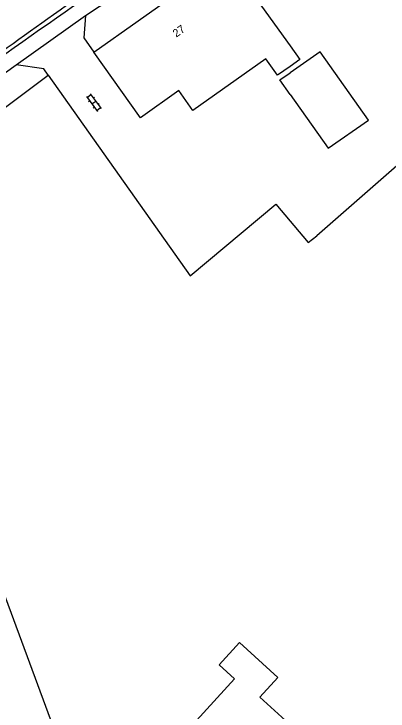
# Model space of a CAD drawing. Extents: x 135999 to 138000, y 396000 to 398501.
# Drawn here: x 136965.5 to 137012.2, y 398309.3 to 398396.5 of the extents above; entities that cross this region are included whole.
import ezdxf

# ---------------------------------------------------------------- set-up
doc = ezdxf.new("R2010")
doc.units = 0
for name, color, linetype in [('gg-anno-huisnummerreeks BGT', 7, 'Continuous'), ('gg-bbg-bijgebouw', 7, 'Continuous'), ('gg-bbg-hoofdgebouw', 7, 'Continuous'), ('gg-knt-bronhoudergrens', 7, 'Continuous'), ('gg-knt-verharding', 7, 'Continuous'), ('gt-bbg-plantopografie pand', 7, 'Continuous'), ('gt-grn-vlakafsluiter', 7, 'Continuous'), ('gt-symb-klinker verharding', 7, 'Continuous')]:
    doc.layers.add(name, color=color, linetype=linetype)

# ---------------------------------------------------------------- blocks, each defined once
blk = doc.blocks.new('gt0-KL1')
at = {"layer": 'gt-symb-klinker verharding'}
for p, q in [((-1.15, 0.3), (1.15, 0.3)), ((-1, -0.3), (-1, 0.3)), ((-0.5, 0.3), (-0.5, 0.45)), ((0, -0.3), (0, 0.3)), ((0.5, 0.3), (0.5, 0.45)), ((1, -0.3), (1, 0.3)), ((-1.15, -0.3), (1.15, -0.3)), ((-0.5, -0.45), (-0.5, -0.3)), ((0.5, -0.45), (0.5, -0.3))]:
    blk.add_line(p, q, dxfattribs=at)

msp = doc.modelspace()

# ---------------------------------------------------------------- linework, layer by layer
at = {"layer": 'gg-bbg-bijgebouw'}
for points in [[(137000, 398386.396), (137004.752, 398379.676), (137009.804, 398383.192), (137003.763, 398391.735), (137000, 398389.116)], [(137000, 398386.396), (136998.711, 398388.219), (137000, 398389.116)]]:
    msp.add_lwpolyline(points, dxfattribs=at)
at = {"layer": 'gg-bbg-hoofdgebouw'}
for points in [[(136975.47, 398391.7), (136992.1, 398403.5), (137000, 398392.476)], [(137000, 398392.476), (137001.219, 398390.775), (137000, 398389.919)], [(137000, 398389.919), (136998.406, 398388.8), (136996.966, 398390.841), (136987.86, 398384.406), (136986.1, 398386.9), (136981.298, 398383.5), (136975.47, 398391.7)]]:
    msp.add_lwpolyline(points, dxfattribs=at)
at = {"layer": 'gg-knt-bronhoudergrens'}
msp.add_line((137014.973, 398378.943), (137003.325, 398368.723), dxfattribs=at)
at = {"layer": 'gg-knt-verharding'}
for p, q in [((136974.446, 398396.279), (136985.779, 398403.85)), ((136965.766, 398390.11), (136974.446, 398396.279)), ((136957.218, 398379.409), (136969.761, 398388.804))]:
    msp.add_line(p, q, dxfattribs=at)
for points in [[(136974.446, 398396.279), (136974.243, 398393.461), (136975.47, 398391.7)], [(136955.482, 398381.596), (136957.91, 398384.069), (136959.236, 398385.355), (136960.687, 398386.498), (136965.766, 398390.11)], [(136969.761, 398388.804), (136969.235, 398389.598), (136965.766, 398390.11)]]:
    msp.add_lwpolyline(points, dxfattribs=at)
for centre, radius, start, end in [((137341.952, 397863.512), 649.02, 122.480165, 126.134146), ((137287.922, 397944.054), 552.612, 123.41545, 125.06527), ((137441.392, 397735.338), 811.635, 125.468028, 127.476777)]:
    msp.add_arc(centre, radius, start, end, dxfattribs=at)
at = {"layer": 'gt-bbg-plantopografie pand'}
msp.add_lwpolyline([(136988.284, 398308.151), (136996.181, 398300.942), (137001.249, 398306.495), (136996.226, 398311.08), (136998.469, 398313.537), (136993.665, 398317.923), (136991.119, 398315.134), (136993.05, 398313.371), (136988.284, 398308.151)], dxfattribs=at)
at = {"layer": 'gt-grn-vlakafsluiter'}
msp.add_line((136949.587, 398363.497), (136972.373, 398302.043), dxfattribs=at)
msp.add_lwpolyline([(136969.761, 398388.804), (136987.499, 398363.723), (136998.225, 398372.708), (137002.262, 398367.889), (137003.325, 398368.723)], dxfattribs=at)

# ---------------------------------------------------------------- block references
at = {"layer": 'gt-symb-klinker verharding', "rotation": -53.416578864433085}
msp.add_blockref('gt0-KL1', (136975.476, 398385.397), dxfattribs=at)

# ---------------------------------------------------------------- texts
at = {"layer": 'gg-anno-huisnummerreeks BGT'}
msp.add_text('27', height=1, rotation=35.4, dxfattribs=at).set_placement((136985.773, 398393.492))

doc.saveas('drawing.dxf')
